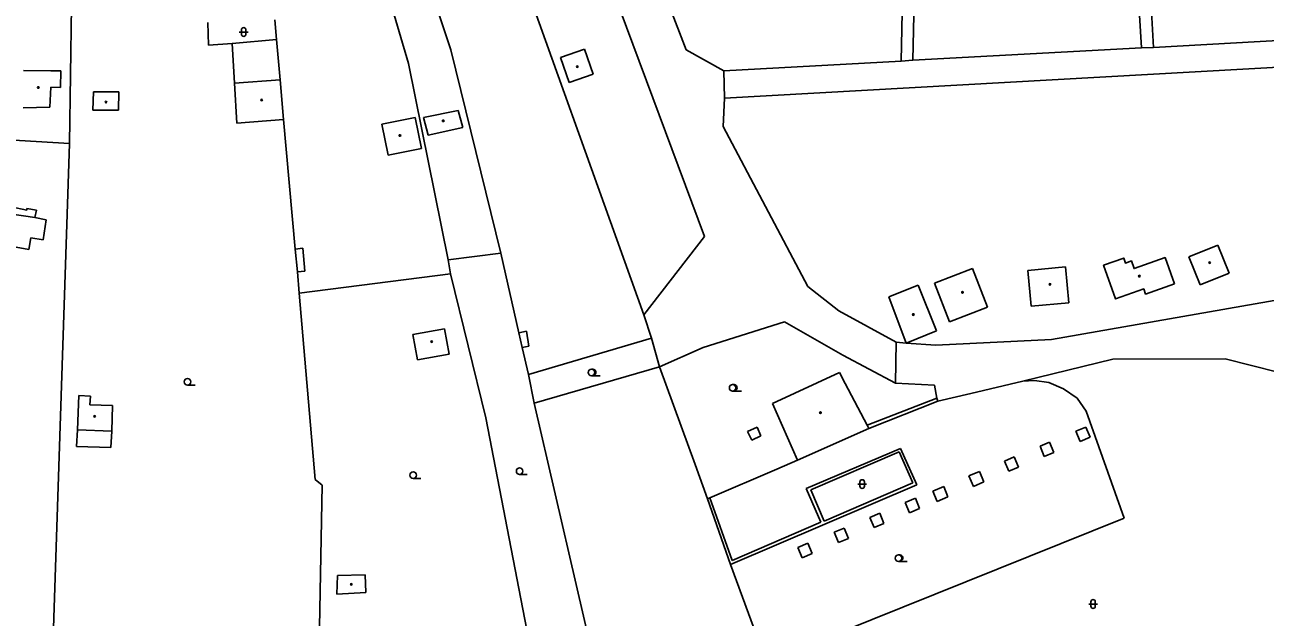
# Model space of a CAD drawing. Extents: x -600309 to -598967, y -1161267 to -1160292.
# Drawn here: x -599727.7 to -599586.3, y -1160933 to -1160865.5 of the extents above; entities that cross this region are included whole.
import ezdxf

# ---------------------------------------------------------------- set-up
doc = ezdxf.new("R2010")
doc.units = 0
for name, color, linetype in [('Level 11', 7, 'Continuous'), ('Level 36', 7, 'Continuous'), ('Level 39', 7, 'Continuous'), ('Level 51', 7, 'Continuous'), ('Level 52', 7, 'Continuous'), ('Level 54', 7, 'Continuous')]:
    doc.layers.add(name, color=color, linetype=linetype)

msp = doc.modelspace()

# ---------------------------------------------------------------- linework, layer by layer
at = {"layer": 'Level 11'}
msp.add_lwpolyline([(-599596.686, -1160895.047), (-599599.966, -1160896.208), (-599600.174, -1160895.62), (-599603.398, -1160896.761), (-599604.756, -1160892.926), (-599602.46, -1160892.114), (-599602.262, -1160892.675), (-599601.582, -1160892.434), (-599601.274, -1160893.304), (-599597.745, -1160892.055), (-599596.686, -1160895.047)], dxfattribs=at)
at = {"layer": 'Level 36'}
for p, q in [((-599703.276, -1160866.346), (-599702.276, -1160866.346)), ((-599703.026, -1160866.096), (-599703.026, -1160866.596)), ((-599702.526, -1160866.096), (-599702.526, -1160866.596)), ((-599663.13, -1160905.505), (-599662.13, -1160905.505)), ((-599709.19, -1160906.575), (-599708.315, -1160906.575)), ((-599647.04, -1160907.255), (-599646.04, -1160907.255)), ((-599671.32, -1160916.765), (-599670.445, -1160916.765)), ((-599683.45, -1160917.205), (-599682.575, -1160917.205)), ((-599632.776, -1160917.856), (-599631.776, -1160917.856)), ((-599632.526, -1160917.606), (-599632.526, -1160918.106)), ((-599632.026, -1160917.606), (-599632.026, -1160918.106)), ((-599628.14, -1160926.665), (-599627.14, -1160926.665)), ((-599606.446, -1160931.526), (-599605.446, -1160931.526)), ((-599606.196, -1160931.276), (-599606.196, -1160931.776)), ((-599605.696, -1160931.276), (-599605.696, -1160931.776))]:
    msp.add_line(p, q, dxfattribs=at)
for centre in [(-599663.13, -1160905.1296), (-599709.1901, -1160906.1999), (-599647.04, -1160906.8796), (-599683.4501, -1160916.8299), (-599671.3201, -1160916.3899), (-599628.14, -1160926.2896)]:
    msp.add_circle(centre, 0.375, dxfattribs=at)
for centre, radius, start, end in [((-599702.7757, -1160866.0963), 0.25, 0, 180), ((-599702.7757, -1160866.5963), 0.25, 180, 0), ((-599663.005, -1160905.1296), 0.375, 260.405931, 99.594069), ((-599646.915, -1160906.8796), 0.375, 260.405931, 99.594069), ((-599632.2757, -1160917.6063), 0.25, 0, 180), ((-599632.2757, -1160918.1063), 0.25, 180, 0), ((-599628.015, -1160926.2896), 0.375, 260.405931, 99.594069), ((-599605.9457, -1160931.2763), 0.25, 0, 180), ((-599605.9457, -1160931.7763), 0.25, 180, 0)]:
    msp.add_arc(centre, radius, start, end, dxfattribs=at)
at = {"layer": 'Level 39'}
for centre, radius in [((-599664.75, -1160870.29), 0.09), ((-599664.75, -1160870.29), 0.0398), ((-599726.19, -1160872.67), 0.09), ((-599726.19, -1160872.67), 0.0398), ((-599718.46, -1160874.33), 0.09), ((-599718.46, -1160874.33), 0.0398), ((-599700.73, -1160874.09), 0.09), ((-599700.73, -1160874.09), 0.0398), ((-599680.03, -1160876.4699), 0.09), ((-599680.03, -1160876.4699), 0.0398), ((-599684.9699, -1160878.14), 0.09), ((-599684.9699, -1160878.14), 0.0398), ((-599592.67, -1160892.62), 0.09), ((-599592.67, -1160892.62), 0.0398), ((-599600.68, -1160894.16), 0.09), ((-599600.68, -1160894.16), 0.0398), ((-599610.86, -1160895.1), 0.09), ((-599610.86, -1160895.1), 0.0398), ((-599620.84, -1160896.01), 0.09), ((-599620.84, -1160896.01), 0.0398), ((-599626.44, -1160898.54), 0.09), ((-599626.44, -1160898.54), 0.0398), ((-599681.34, -1160901.63), 0.09), ((-599681.34, -1160901.63), 0.0398), ((-599637.03, -1160909.7199), 0.09), ((-599637.03, -1160909.7199), 0.0398), ((-599719.77, -1160910.14), 0.09), ((-599719.77, -1160910.14), 0.0398), ((-599690.5, -1160929.29), 0.09), ((-599690.5, -1160929.29), 0.0398)]:
    msp.add_circle(centre, radius, dxfattribs=at)
at = {"layer": 'Level 51'}
for points in [[(-599673.46, -1160891.53), (-599679.15, -1160868.37), (-599696.51, -1160816.4099), (-599705.69, -1160788.09), (-599712.54, -1160765.57)], [(-599691.7199, -1160778.4), (-599650.25, -1160889.64)], [(-599662.6, -1160841.71), (-599652.35, -1160868.39)], [(-599600.45, -1160868.14), (-599601.52, -1160850.12)], [(-599689.69, -1160850.57), (-599683.98, -1160869.95)], [(-599673.63, -1160852.6599), (-599657.18, -1160898.57)], [(-599722.62, -1160879.05), (-599722.4099, -1160863.39)], [(-599706.86, -1160865.27), (-599706.8, -1160867.85)], [(-599699.21, -1160864.94), (-599699.05, -1160867.18)], [(-599699.05, -1160867.18), (-599698.61, -1160871.78)], [(-599647.95, -1160873.89), (-599513.49, -1160866.36)], [(-599599.06, -1160868.1), (-599574.76, -1160866.75)], [(-599706.8, -1160867.85), (-599704.08, -1160867.65)], [(-599704.08, -1160867.65), (-599703.82, -1160872.1599)], [(-599652.35, -1160868.39), (-599648.05, -1160870.77)], [(-599626.49, -1160869.55), (-599600.45, -1160868.14)], [(-599600.45, -1160868.14), (-599599.06, -1160868.1)], [(-599683.98, -1160869.95), (-599679.4699, -1160892.29)], [(-599648.05, -1160870.77), (-599627.82, -1160869.65)], [(-599627.82, -1160869.65), (-599626.49, -1160869.55)], [(-599648.05, -1160870.77), (-599647.95, -1160873.89)], [(-599647.95, -1160873.89), (-599648.13, -1160877.1)], [(-599698.24, -1160876.32), (-599696.9, -1160891.08)], [(-599648.13, -1160877.1), (-599638.48, -1160895.36)], [(-599746.71, -1160877.62), (-599722.62, -1160879.05)], [(-599722.62, -1160879.05), (-599724.68, -1160941.1599)], [(-599729.27, -1160886.27), (-599727.5, -1160886.64)], [(-599727.51, -1160886.45), (-599726.4, -1160886.64)], [(-599727.5, -1160886.64), (-599727.51, -1160886.45)], [(-599726.4, -1160886.64), (-599726.58, -1160887.5)], [(-599650.25, -1160889.64), (-599657.18, -1160898.57)], [(-599696.9, -1160891.08), (-599696.65, -1160893.67)], [(-599679.4699, -1160892.29), (-599673.46, -1160891.53)], [(-599673.46, -1160891.53), (-599671.4, -1160900.64)], [(-599679.2, -1160893.9099), (-599679.4699, -1160892.29)], [(-599696.65, -1160893.67), (-599696.45, -1160896.09)], [(-599696.45, -1160896.09), (-599679.2, -1160893.9099)], [(-599679.2, -1160893.9099), (-599675.17, -1160910.31)], [(-599638.48, -1160895.36), (-599634.95, -1160898.11)], [(-599696.45, -1160896.09), (-599694.61, -1160917.33)], [(-599579.23, -1160895.89), (-599610.7, -1160901.38)], [(-599656.29, -1160901.23), (-599657.18, -1160898.57)], [(-599634.95, -1160898.11), (-599628.39, -1160901.69)], [(-599641.11, -1160899.38), (-599650.4099, -1160902.28)], [(-599634.46, -1160903.18), (-599641.11, -1160899.38)], [(-599671.4, -1160900.64), (-599671.02, -1160902.3)], [(-599670.3, -1160905.39), (-599656.29, -1160901.23)], [(-599655.36, -1160904.51), (-599656.29, -1160901.23)], [(-599610.7, -1160901.38), (-599623.88, -1160902.01)], [(-599671.02, -1160902.3), (-599670.3, -1160905.39)], [(-599650.4099, -1160902.28), (-599655.36, -1160904.51)], [(-599628.4699, -1160906.35), (-599628.39, -1160901.69)], [(-599628.39, -1160901.69), (-599627.26, -1160901.81)], [(-599623.88, -1160902.01), (-599627.26, -1160901.81)], [(-599628.4699, -1160906.35), (-599634.46, -1160903.18)], [(-599613.95, -1160906.13), (-599603.7, -1160903.64)], [(-599603.7, -1160903.64), (-599590.9, -1160903.6)], [(-599590.9, -1160903.6), (-599584.9, -1160905.11)], [(-599670.3, -1160905.39), (-599669.65, -1160908.63)], [(-599669.65, -1160908.63), (-599655.36, -1160904.51)], [(-599655.36, -1160904.51), (-599651.32, -1160915.63)], [(-599628.4699, -1160906.35), (-599624.04, -1160906.6)], [(-599624.04, -1160906.6), (-599623.77, -1160908.05)], [(-599619.89, -1160907.52), (-599613.95, -1160906.13)], [(-599612.63, -1160906.07), (-599613.95, -1160906.13)], [(-599610.98, -1160906.27), (-599612.63, -1160906.07)], [(-599609.31, -1160907.02), (-599610.98, -1160906.27)], [(-599607.78, -1160908.07), (-599609.31, -1160907.02)], [(-599631.53, -1160911.51), (-599623.6599, -1160908.4099)], [(-599623.77, -1160908.05), (-599623.6599, -1160908.4099)], [(-599623.6599, -1160908.4099), (-599619.89, -1160907.52)], [(-599606.74, -1160909.54), (-599607.78, -1160908.07)], [(-599669.65, -1160908.63), (-599662.48, -1160939.64)], [(-599602.39, -1160921.75), (-599606.74, -1160909.54)], [(-599675.17, -1160910.31), (-599669.4099, -1160940.17)], [(-599721.85, -1160913.56), (-599721.73, -1160911.6599)], [(-599717.81, -1160911.83), (-599717.9099, -1160913.69)], [(-599717.9099, -1160913.69), (-599721.85, -1160913.56)], [(-599642, -1160916.14), (-599639.6599, -1160915.13)], [(-599651.32, -1160915.63), (-599649.9, -1160919.55)], [(-599649.64, -1160919.44), (-599642, -1160916.14)], [(-599694.61, -1160917.33), (-599693.83, -1160917.9699)], [(-599693.83, -1160917.9699), (-599694.12, -1160934.1599)], [(-599649.9, -1160919.55), (-599649.64, -1160919.44)], [(-599649.9, -1160919.55), (-599647.27, -1160927.01)], [(-599634.82, -1160934.77), (-599602.39, -1160921.75)], [(-599642.92, -1160938.92), (-599647.27, -1160927.01)]]:
    msp.add_lwpolyline(points, dxfattribs=at)
at = {"layer": 'Level 52'}
for points in [[(-599666.67, -1160869.26), (-599663.93, -1160868.31)], [(-599663.93, -1160868.31), (-599662.95, -1160871.15)], [(-599665.6599, -1160872.08), (-599666.67, -1160869.26)], [(-599727.87, -1160870.73), (-599724.74, -1160870.75)], [(-599724.74, -1160870.75), (-599723.63, -1160870.76)], [(-599723.63, -1160870.76), (-599723.65, -1160872.6599)], [(-599662.95, -1160871.15), (-599665.6599, -1160872.08)], [(-599724.77, -1160872.64), (-599724.87, -1160874.9)], [(-599723.65, -1160872.6599), (-599724.77, -1160872.64)], [(-599703.82, -1160872.1599), (-599698.61, -1160871.78)], [(-599703.82, -1160872.1599), (-599703.56, -1160876.7199)], [(-599698.61, -1160871.78), (-599698.24, -1160876.32)], [(-599719.9699, -1160875.26), (-599719.9099, -1160873.1599)], [(-599719.9099, -1160873.1599), (-599716.99, -1160873.18)], [(-599716.99, -1160873.18), (-599717.05, -1160875.26)], [(-599724.87, -1160874.9), (-599727.93, -1160874.98)], [(-599717.05, -1160875.26), (-599719.9699, -1160875.26)], [(-599682.27, -1160876.1), (-599678.32, -1160875.28)], [(-599678.32, -1160875.28), (-599677.81, -1160877.23)], [(-599703.56, -1160876.7199), (-599698.24, -1160876.32)], [(-599687.03, -1160876.84), (-599683.23, -1160876.07)], [(-599686.32, -1160880.37), (-599687.03, -1160876.84)], [(-599683.23, -1160876.07), (-599682.52, -1160879.6)], [(-599681.74, -1160878.09), (-599682.27, -1160876.1)], [(-599677.81, -1160877.23), (-599681.74, -1160878.09)], [(-599682.52, -1160879.6), (-599686.32, -1160880.37)], [(-599729.45, -1160887.05), (-599726.58, -1160887.5)], [(-599726.58, -1160887.5), (-599725.28, -1160887.74)], [(-599725.28, -1160887.74), (-599725.64, -1160890.04)], [(-599727.05, -1160889.8), (-599727.26, -1160891.11)], [(-599725.64, -1160890.04), (-599727.05, -1160889.8)], [(-599727.26, -1160891.11), (-599730.38, -1160890.57)], [(-599595.03, -1160891.95), (-599591.73, -1160890.63)], [(-599591.73, -1160890.63), (-599590.45, -1160893.84)], [(-599593.75, -1160895.1599), (-599595.03, -1160891.95)], [(-599624.03, -1160894.96), (-599619.71, -1160893.28)], [(-599619.71, -1160893.28), (-599617.99, -1160897.7)], [(-599613.39, -1160893.51), (-599609.08, -1160893.12)], [(-599613.02, -1160897.59), (-599613.39, -1160893.51)], [(-599609.08, -1160893.12), (-599608.71, -1160897.2)], [(-599590.45, -1160893.84), (-599593.75, -1160895.1599)], [(-599629.23, -1160896.54), (-599625.9, -1160895.19)], [(-599625.9, -1160895.19), (-599623.8, -1160900.4)], [(-599622.31, -1160899.38), (-599624.03, -1160894.96)], [(-599627.26, -1160901.81), (-599629.23, -1160896.54)], [(-599617.99, -1160897.7), (-599622.31, -1160899.38)], [(-599608.71, -1160897.2), (-599613.02, -1160897.59)], [(-599683.5, -1160900.83), (-599679.89, -1160900.18)], [(-599682.98, -1160903.71), (-599683.5, -1160900.83)], [(-599679.89, -1160900.18), (-599679.37, -1160903.06)], [(-599623.8, -1160900.4), (-599627.26, -1160901.81)], [(-599679.37, -1160903.06), (-599682.98, -1160903.71)], [(-599642.5, -1160908.68), (-599634.85, -1160905.14)], [(-599634.85, -1160905.14), (-599634.2199, -1160906.39)], [(-599634.2199, -1160906.39), (-599631.7199, -1160911.14)], [(-599721.73, -1160911.6599), (-599721.57, -1160907.77)], [(-599721.57, -1160907.77), (-599720.24, -1160907.85)], [(-599720.24, -1160907.85), (-599720.3, -1160908.82)], [(-599720.3, -1160908.82), (-599717.71, -1160908.89)], [(-599717.71, -1160908.89), (-599717.81, -1160911.83)], [(-599639.6599, -1160915.13), (-599642.5, -1160908.68)], [(-599631.7199, -1160911.14), (-599631.53, -1160911.51)], [(-599717.81, -1160911.83), (-599721.73, -1160911.6599)], [(-599639.6599, -1160915.13), (-599631.53, -1160911.51)], [(-599692.14, -1160930.39), (-599692.1, -1160928.29)], [(-599692.1, -1160928.29), (-599688.9099, -1160928.19)], [(-599688.9099, -1160928.19), (-599688.87, -1160930.21)], [(-599688.87, -1160930.21), (-599692.14, -1160930.39)]]:
    msp.add_lwpolyline(points, dxfattribs=at)
at = {"layer": 'Level 54'}
for points in [[(-599627.38, -1160847.48), (-599627.82, -1160869.65)], [(-599600.07, -1160850.31), (-599599.06, -1160868.1)], [(-599626.49, -1160869.55), (-599626.07, -1160850.73)], [(-599704.08, -1160867.65), (-599699.05, -1160867.18)], [(-599696.9, -1160891.08), (-599696.03, -1160890.96)], [(-599696.03, -1160890.96), (-599695.79, -1160893.61)], [(-599695.79, -1160893.61), (-599696.65, -1160893.67)], [(-599671.4, -1160900.64), (-599670.53, -1160900.42)], [(-599670.53, -1160900.42), (-599670.27, -1160902.13)], [(-599670.27, -1160902.13), (-599671.02, -1160902.3)], [(-599631.7199, -1160911.14), (-599623.77, -1160908.05)], [(-599644.26, -1160911.36), (-599645.36, -1160911.88)], [(-599645.36, -1160911.88), (-599644.85, -1160912.85)], [(-599643.82, -1160912.36), (-599644.85, -1160912.85)], [(-599643.82, -1160912.36), (-599644.26, -1160911.36)], [(-599607.93, -1160911.83), (-599606.79, -1160911.36)], [(-599607.44, -1160913.01), (-599607.93, -1160911.83)], [(-599606.29, -1160912.53), (-599607.44, -1160913.01)], [(-599606.79, -1160911.36), (-599606.29, -1160912.53)], [(-599638.64, -1160918.38), (-599627.9, -1160913.8)], [(-599627.9, -1160913.8), (-599626.06, -1160917.94)], [(-599612, -1160913.54), (-599610.9099, -1160913.08)], [(-599611.51, -1160914.71), (-599612, -1160913.54)], [(-599610.9099, -1160913.08), (-599610.42, -1160914.25)], [(-599638.14, -1160918.53), (-599628.06, -1160914.18)], [(-599628.06, -1160914.18), (-599626.48, -1160917.7199)], [(-599616.05, -1160915.23), (-599614.93, -1160914.76)], [(-599615.56, -1160916.4), (-599616.05, -1160915.23)], [(-599614.93, -1160914.76), (-599614.44, -1160915.93)], [(-599610.42, -1160914.25), (-599611.51, -1160914.71)], [(-599620.1, -1160916.92), (-599618.9099, -1160916.43)], [(-599619.6, -1160918.12), (-599620.1, -1160916.92)], [(-599618.9099, -1160916.43), (-599618.42, -1160917.6)], [(-599614.44, -1160915.93), (-599615.56, -1160916.4)], [(-599626.06, -1160917.94), (-599647.27, -1160927.01)], [(-599636.98, -1160922.18), (-599638.64, -1160918.38)], [(-599626.48, -1160917.7199), (-599636.6, -1160922.08)], [(-599624.2199, -1160918.65), (-599622.98, -1160918.13)], [(-599622.98, -1160918.13), (-599622.49, -1160919.3)], [(-599618.42, -1160917.6), (-599619.6, -1160918.12)], [(-599649.64, -1160919.44), (-599647.08, -1160926.55)], [(-599636.6, -1160922.08), (-599638.14, -1160918.53)], [(-599627.36, -1160919.96), (-599626.21, -1160919.48)], [(-599626.21, -1160919.48), (-599625.7199, -1160920.65)], [(-599623.7199, -1160919.84), (-599624.2199, -1160918.65)], [(-599622.49, -1160919.3), (-599623.7199, -1160919.84)], [(-599631.4099, -1160921.6599), (-599630.25, -1160921.17)], [(-599630.25, -1160921.17), (-599629.81, -1160922.36)], [(-599626.87, -1160921.13), (-599627.36, -1160919.96)], [(-599625.7199, -1160920.65), (-599626.87, -1160921.13)], [(-599647.08, -1160926.55), (-599636.98, -1160922.18)], [(-599630.92, -1160922.82), (-599631.4099, -1160921.6599)], [(-599629.81, -1160922.36), (-599630.92, -1160922.82)], [(-599635.45, -1160923.35), (-599634.33, -1160922.88)], [(-599634.96, -1160924.51), (-599635.45, -1160923.35)], [(-599633.84, -1160924.04), (-599634.96, -1160924.51)], [(-599634.33, -1160922.88), (-599633.84, -1160924.04)], [(-599639.6, -1160925.08), (-599638.45, -1160924.6)], [(-599639.12, -1160926.25), (-599639.6, -1160925.08)], [(-599638.45, -1160924.6), (-599637.96, -1160925.76)], [(-599637.96, -1160925.76), (-599639.12, -1160926.25)]]:
    msp.add_lwpolyline(points, dxfattribs=at)

doc.saveas('drawing.dxf')
